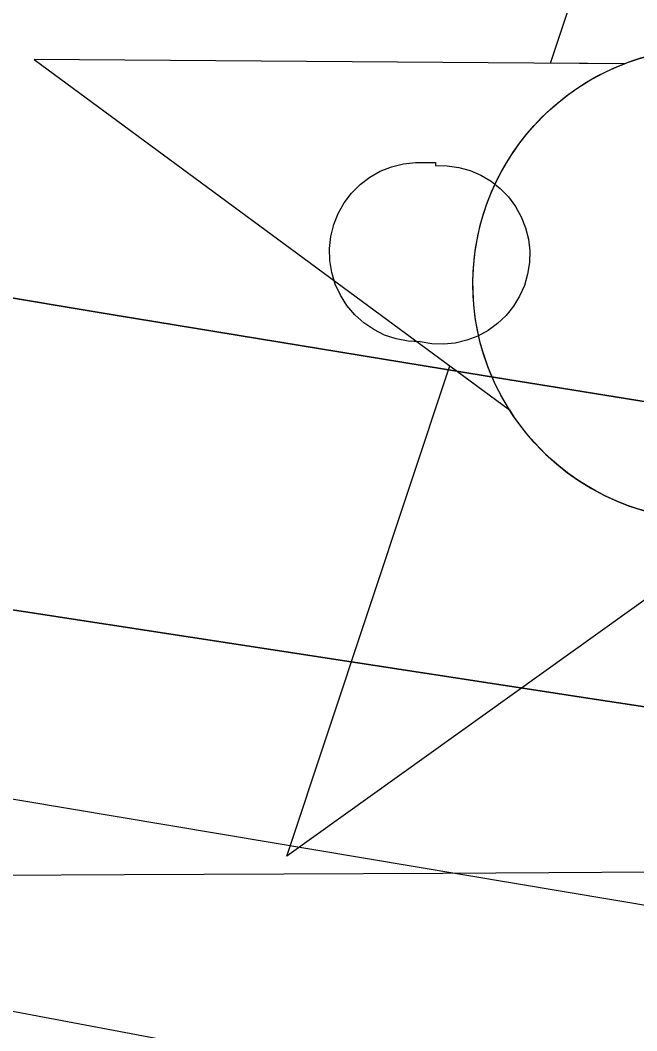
# Model space of a CAD drawing. Extents: x 3445503 to 3483459, y 540493 to 566012.
# Drawn here: x 3470479.7 to 3470559.6, y 552029.2 to 552160.1 of the extents above; entities that cross this region are included whole.
import ezdxf

# ---------------------------------------------------------------- set-up
doc = ezdxf.new("R2010")
doc.units = 0
for name, color, linetype in [('V-CHAN-DOCK', 7, 'Continuous'), ('V-CHAN-NAID', 7, 'Continuous'), ('V-GRID-MAJR', 7, 'Continuous'), ('V-RIVR-EDGE', 7, 'Continuous'), ('V-TOPO-DPTH', 7, 'Continuous'), ('V-TOPO-MAJR', 7, 'Continuous'), ('V-TOPO-MINR', 7, 'Continuous')]:
    doc.layers.add(name, color=color, linetype=linetype)

msp = doc.modelspace()

# ---------------------------------------------------------------- linework, layer by layer
at = {"layer": 'V-CHAN-DOCK'}
msp.add_lwpolyline([(3470533.48, 552141.311), (3470535.003, 552141.2930000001), (3470536.5130000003, 552141.078), (3470537.9790000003, 552140.664), (3470539.38, 552140.062), (3470540.691, 552139.281), (3470541.8850000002, 552138.335), (3470542.9450000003, 552137.242), (3470543.855, 552136.017), (3470544.594, 552134.684), (3470545.151, 552133.264), (3470545.52, 552131.786), (3470545.69, 552130.27), (3470545.657, 552128.746), (3470545.428, 552127.2390000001), (3470545, 552125.777), (3470544.3850000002, 552124.38), (3470543.593, 552123.08), (3470542.634, 552121.894), (3470541.5300000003, 552120.841), (3470540.2970000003, 552119.944), (3470538.958, 552119.219), (3470537.535, 552118.674), (3470536.052, 552118.3200000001), (3470534.534, 552118.167), (3470533.011, 552118.212), (3470531.505, 552118.455), (3470529.937, 552118.545), (3470528.392, 552118.846), (3470526.906, 552119.352), (3470525.4990000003, 552120.055), (3470524.198, 552120.9400000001), (3470523.031, 552121.992), (3470522.015, 552123.192), (3470521.171, 552124.517), (3470520.512, 552125.947), (3470520.053, 552127.448), (3470519.799, 552129), (3470519.758, 552130.573), (3470519.928, 552132.136), (3470520.309, 552133.662), (3470520.8910000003, 552135.122), (3470521.663, 552136.49), (3470522.615, 552137.741), (3470523.725, 552138.855), (3470524.974, 552139.808), (3470526.342, 552140.582), (3470527.803, 552141.166), (3470529.326, 552141.546), (3470530.8910000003, 552141.721), (3470533.484, 552141.692), (3470533.48, 552141.311)], dxfattribs=at)
at = {"layer": 'V-CHAN-NAID'}
for points in [[(3470557.988707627, 552154.5126688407), (3470548.4017076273, 552154.5806688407), (3470569.5277076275, 552218.0646688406), (3470589.7517076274, 552154.2876688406), (3470580.164707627, 552154.3556688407), (3470578.5877076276, 552154.9336688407), (3470576.4927076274, 552155.5536688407), (3470574.4527076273, 552156.0046688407), (3470572.4167076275, 552156.3126688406), (3470571.2497076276, 552156.4266688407), (3470569.7157076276, 552156.5076688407), (3470567.9937076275, 552156.5056688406), (3470566.6237076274, 552156.4356688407), (3470564.7177076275, 552156.2346688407), (3470563.3517076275, 552156.0156688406), (3470561.5677076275, 552155.6316688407), (3470560.0377076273, 552155.2116688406), (3470559.005707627, 552154.8806688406)], [(3470557.988707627, 552154.5126688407), (3470481.4977076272, 552155.0546688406), (3470543.062707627, 552109.6556688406), (3470541.9497076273, 552111.5646688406), (3470541.1397076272, 552113.1926688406), (3470540.3147076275, 552115.1606688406), (3470539.6187076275, 552117.2146688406), (3470539.2537076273, 552118.5376688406), (3470538.8927076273, 552120.1636688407), (3470538.6487076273, 552121.6086688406), (3470538.4607076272, 552123.2066688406), (3470538.3517076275, 552124.9426688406), (3470538.3397076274, 552126.5236688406), (3470538.4467076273, 552128.5976688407), (3470538.6297076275, 552130.2156688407), (3470539.0217076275, 552132.4186688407), (3470539.502707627, 552134.3416688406), (3470540.1057076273, 552136.2286688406), (3470540.7607076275, 552137.9076688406), (3470541.4877076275, 552139.4956688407), (3470542.3017076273, 552141.0306688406), (3470543.3627076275, 552142.7676688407), (3470544.3937076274, 552144.2376688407), (3470545.3937076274, 552145.5066688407), (3470546.3957076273, 552146.6526688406), (3470547.704707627, 552147.9896688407), (3470548.755707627, 552148.9546688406), (3470550.4727076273, 552150.3516688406), (3470551.684707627, 552151.2216688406), (3470553.3717076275, 552152.2916688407), (3470555.102707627, 552153.2366688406), (3470556.548707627, 552153.9206688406)], [(3470576.4227076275, 552096.3846688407), (3470514.2197076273, 552051.8626688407), (3470535.3457076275, 552115.3456688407), (3470543.062707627, 552109.6556688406), (3470543.6977076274, 552108.6916688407), (3470545.0807076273, 552106.8326688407), (3470546.2937076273, 552105.4166688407), (3470547.7597076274, 552103.9136688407), (3470549.1487076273, 552102.6626688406), (3470550.602707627, 552101.5066688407), (3470552.005707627, 552100.5196688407), (3470553.6837076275, 552099.4836688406), (3470555.397707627, 552098.5726688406), (3470557.1887076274, 552097.7616688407), (3470558.6347076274, 552097.2056688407), (3470560.2627076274, 552096.6766688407), (3470562.488707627, 552096.1126688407), (3470564.0207076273, 552095.8256688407), (3470566.045707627, 552095.5686688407), (3470567.582707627, 552095.4646688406), (3470569.4437076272, 552095.4426688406), (3470571.1327076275, 552095.5206688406), (3470572.8427076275, 552095.6966688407), (3470574.744707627, 552096.0076688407)]]:
    msp.add_lwpolyline(points, close=True, dxfattribs=at)
msp.add_circle((3470568.874240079, 552125.9779274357), 30.540600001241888, dxfattribs=at)
at = {"layer": 'V-GRID-MAJR'}
msp.add_spline([(3449621.526, 551946.219), (3454896.117, 551971.152), (3460170.705, 551996.853), (3465445.288, 552023.321), (3470719.8680000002, 552050.556), (3475994.444, 552078.558), (3481269.015, 552107.327), (3481269.0160000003, 552107.327)], degree=3, dxfattribs=at)
at = {"layer": 'V-RIVR-EDGE'}
msp.add_spline([(3466309.3848466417, 552621.9579710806), (3466349.703870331, 552619.4248512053), (3466382.7286882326, 552619.3431903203), (3466411.927860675, 552618.5757255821), (3466431.7444705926, 552619.221988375), (3466456.4313341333, 552621.2467355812), (3466478.3423179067, 552625.364137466), (3466500.245565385, 552626.3528723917), (3466524.236310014, 552628.0317091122), (3466536.750118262, 552627.6531342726), (3466565.613695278, 552631.7533443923), (3466586.12556452, 552632.3978880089), (3466600.729448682, 552633.7523039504), (3466616.0268729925, 552634.4097413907), (3466639.3163411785, 552633.656889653), (3466653.5691573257, 552633.621646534), (3466663.6572942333, 552636.3777557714), (3466670.958376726, 552636.70733408), (3466676.5238896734, 552638.0840993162), (3466689.3818892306, 552636.3141462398), (3466713.3709146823, 552637.2977236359), (3466728.6700581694, 552638.6504204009), (3466733.538592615, 552639.3336454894), (3466741.1864451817, 552639.3147345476), (3466744.6653205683, 552640.3490276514), (3466765.8784662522, 552643.425259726), (3466811.078918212, 552646.7898098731), (3466822.205646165, 552647.8051920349), (3466836.469636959, 552652.2891345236), (3466848.283028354, 552649.8265008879), (3466872.264317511, 552647.6814113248), (3466895.5486281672, 552644.842781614), (3466925.7906895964, 552644.0727381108), (3466966.4607813, 552642.9292772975), (3466982.79421789, 552640.8030986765), (3467002.59535522, 552635.1920275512), (3467043.595884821, 552627.0951139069), (3467061.669188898, 552625.6598966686), (3467070.7101388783, 552626.68043636), (3467078.7116382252, 552629.0940734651), (3467090.2031876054, 552637.061189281), (3467099.252733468, 552641.558025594), (3467116.301199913, 552647.425610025), (3467156.6554667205, 552659.1453062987), (3467180.3045988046, 552663.258410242), (3467190.046825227, 552666.710638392), (3467215.09593143, 552674.6442302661), (3467224.4982644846, 552681.2259849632), (3467241.911552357, 552694.0453030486), (3467256.190156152, 552704.4389497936), (3467275.6875028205, 552716.5578510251), (3467305.630931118, 552735.6035578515), (3467327.5634045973, 552748.4117012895), (3467352.2898091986, 552766.4274129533), (3467374.5759294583, 552781.6681044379), (3467388.8450777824, 552788.2378248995), (3467399.6405082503, 552795.8590302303), (3467402.78378821, 552801.7609981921), (3467413.9139545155, 552804.1668990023), (3467419.4846249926, 552807.6294422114), (3467425.4132401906, 552815.2626817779), (3467432.374429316, 552818.7217866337), (3467446.2950883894, 552824.9447370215), (3467466.1340476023, 552834.6293710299), (3467483.877773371, 552840.495236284), (3467499.17605727, 552841.5003033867), (3467510.654712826, 552844.2529742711), (3467520.049309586, 552847.7060620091), (3467524.5753718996, 552850.4759246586), (3467538.4917330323, 552854.9607267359), (3467570.8333258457, 552859.7476002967), (3467609.0837633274, 552864.1722311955), (3467645.5969120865, 552868.9487896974), (3467670.2803372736, 552869.5830182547), (3467689.7518962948, 552871.2730296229), (3467696.009230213, 552871.257557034), (3467706.087052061, 552869.8421103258), (3467716.5150823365, 552869.4686930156), (3467730.4194092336, 552869.0866798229), (3467744.6799616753, 552872.1801036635), (3467757.201506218, 552874.9301957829), (3467768.325655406, 552874.9026889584), (3467789.870098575, 552871.3730978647), (3467862.1813662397, 552872.9324518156), (3467905.6281973, 552870.0439659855), (3467943.4854469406, 552856.0450843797), (3467982.0233429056, 552836.1347793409), (3468014.6377812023, 552810.677012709), (3468040.65671139, 552789.0595045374), (3468070.1493594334, 552766.3905114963), (3468095.144311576, 552752.4234346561), (3468129.525264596, 552738.433148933), (3468159.7466959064, 552729.3199935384), (3468202.1480592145, 552725.3911974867), (3468241.4284918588, 552724.5988046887), (3468263.6742114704, 552723.5009020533), (3468284.519956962, 552718.5825114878), (3468310.5466234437, 552700.0936702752), (3468339.350029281, 552679.8598040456), (3468348.374647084, 552674.2753801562), (3468371.3078897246, 552670.0470913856), (3468394.9518642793, 552672.074417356), (3468423.1107265, 552672.3524203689), (3468450.5691718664, 552670.5463645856), (3468476.2946264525, 552670.8303847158), (3468493.331918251, 552672.17878354), (3468516.288369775, 552677.3364956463), (3468541.3426335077, 552687.3558654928), (3468560.1404229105, 552697.7383375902), (3468569.530721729, 552699.453277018), (3468577.1777147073, 552699.086736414), (3468586.549102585, 552693.1538232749), (3468603.1932065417, 552676.0787095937), (3468627.1512868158, 552664.5476191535), (3468668.5080419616, 552659.9261425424), (3468712.655289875, 552659.1217155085), (3468729.6977392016, 552662.5558923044), (3468746.743626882, 552667.3805877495), (3468759.9561328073, 552668.390812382), (3468773.149727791, 552661.7531844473), (3468796.0468677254, 552642.9244498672), (3468815.139851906, 552632.1006529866), (3468834.5778869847, 552620.2331075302), (3468847.085678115, 552617.4211250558), (3468885.6579576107, 552611.4160065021), (3468924.924636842, 552605.0615391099), (3468947.8638966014, 552603.2666579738), (3468956.9074253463, 552605.3300866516), (3468965.9595499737, 552610.869811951), (3468970.840118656, 552616.4198523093), (3468974.664044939, 552616.4103968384), (3468976.7334907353, 552609.8002757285), (3468983.642244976, 552592.0539711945), (3468990.5742081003, 552583.6936675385), (3469002.715458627, 552573.2346920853), (3469014.5168157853, 552565.9052431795), (3469022.157791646, 552563.1052949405), (3469029.1086657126, 552562.3928438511), (3469038.490368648, 552560.6314866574), (3469047.8634757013, 552555.3938328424), (3469053.7680224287, 552553.2934418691), (3469073.9245257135, 552550.8101781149), (3469091.299991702, 552548.3337910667), (3469106.580224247, 552542.0386352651), (3469126.7289912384, 552536.4267045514), (3469142.713078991, 552533.6061261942), (3469153.1385305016, 552532.1898198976), (3469162.515075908, 552528.3426847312), (3469171.8761487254, 552518.2382156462), (3469185.7598455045, 552509.5130905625), (3469208.691368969, 552504.5895424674), (3469232.6709389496, 552501.7491935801), (3469258.052202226, 552503.4245919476), (3469277.1821487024, 552507.5488705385), (3469302.5720078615, 552512.7005655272), (3469341.873930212, 552520.598914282), (3469368.302380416, 552524.0098821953), (3469396.1067362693, 552521.5077074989), (3469447.8657340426, 552506.0839237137), (3469526.008483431, 552475.9943654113), (3469583.6754662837, 552459.8607093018), (3469651.0795180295, 552445.0935033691), (3469684.7815439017, 552437.7099004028), (3469730.656625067, 552432.7296194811), (3469767.1482841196, 552428.8154364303), (3469829.708729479, 552423.4462656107), (3469847.787191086, 552424.0968263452), (3469856.8255623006, 552424.0744770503), (3469867.597783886, 552422.3096815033), (3469876.2790699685, 552418.4642655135), (3469887.7370954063, 552412.8738245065), (3469925.5952046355, 552399.2225725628), (3469955.1256745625, 552391.8492846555), (3469977.3593599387, 552385.8845667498), (3470001.330334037, 552379.5679212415), (3470024.271312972, 552378.4682994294), (3470048.2654959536, 552381.5376547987), (3470074.0072827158, 552388.4266385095), (3470084.094560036, 552390.8351180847), (3470093.829909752, 552391.5063089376), (3470109.1161594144, 552387.6445607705), (3470138.280948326, 552372.9719095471), (3470163.617513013, 552356.5705654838), (3470192.4441277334, 552345.7227001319), (3470225.456051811, 552340.4265943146), (3470241.7920671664, 552339.3433046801), (3470271.6882181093, 552339.2693800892), (3470310.9617740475, 552335.6959499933), (3470330.081405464, 552335.6486726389), (3470358.588756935, 552336.2734457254), (3470382.571765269, 552334.8236154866), (3470398.206504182, 552331.3086373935), (3470414.528766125, 552324.6632731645), (3470435.0191456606, 552316.6170752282), (3470465.5847682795, 552306.1125415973), (3470481.553383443, 552297.0346293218), (3470485.3755905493, 552296.3299145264), (3470491.6320648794, 552295.9668122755), (3470495.7976037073, 552293.5230895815), (3470499.962282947, 552290.7317372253), (3470505.8651104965, 552287.9360869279), (3470526.710855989, 552283.017696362), (3470533.314959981, 552282.6537345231), (3470539.224664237, 552282.6391215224), (3470542.35161202, 552281.9361259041), (3470544.0837432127, 552279.4984203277), (3470547.2055334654, 552276.7096467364), (3470551.369353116, 552273.5706647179), (3470557.6223890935, 552271.8170438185), (3470564.5698248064, 552269.7140740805), (3470576.390092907, 552270.0324777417), (3470585.774374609, 552269.3140095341), (3470591.329572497, 552266.5192188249), (3470613.5581003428, 552258.468722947), (3470637.518759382, 552247.9805214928), (3470666.686127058, 552234.3507592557), (3470680.9234706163, 552228.0581822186), (3470696.5547711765, 552223.1526854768), (3470705.2403551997, 552221.0454177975), (3470710.454800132, 552221.0325239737), (3470716.373959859, 552224.8418372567), (3470726.806288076, 552226.2065682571), (3470744.8873284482, 552227.9000179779), (3470772.007599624, 552229.918748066), (3470784.1763569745, 552230.5839218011), (3470792.1709796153, 552230.2165216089), (3470802.939762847, 552227.0612074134), (3470818.5822380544, 552226.6748962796), (3470830.0617531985, 552229.7751968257), (3470835.9809129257, 552233.5845101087), (3470842.5867360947, 552233.9158075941), (3470861.0085294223, 552232.8273604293), (3470874.207281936, 552228.2755104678), (3470890.1810546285, 552221.2833761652), (3470909.2989668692, 552220.5408394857), (3470935.3711915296, 552220.4763703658), (3470949.6326035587, 552223.9174238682), (3470960.7627698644, 552226.3233246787), (3470973.2774377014, 552226.2923795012), (3470997.600339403, 552221.7130227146), (3471022.2691515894, 552216.4375470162), (3471070.562167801, 552205.1939150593), (3471088.982241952, 552203.410208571), (3471111.9249400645, 552203.0058460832), (3471121.6577110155, 552202.63414795), (3471127.9124661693, 552201.5757863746), (3471132.7706855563, 552198.0874555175), (3471136.5825776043, 552193.2111847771), (3471141.449392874, 552193.1991505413), (3471145.627825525, 552195.9698727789), (3471151.191619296, 552196.651378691), (3471156.7536938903, 552196.6376252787), (3471178.2955582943, 552192.0651451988), (3471192.538918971, 552188.2059757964), (3471223.459047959, 552180.4816198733), (3471265.8406407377, 552168.5573415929), (3471314.8263375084, 552156.2691014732), (3471351.300804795, 552145.4023251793), (3471386.043140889, 552136.9732544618), (3471401.337986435, 552136.5878029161), (3471419.4112905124, 552135.1525856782), (3471433.656370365, 552131.9886755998), (3471456.2385449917, 552126.3707277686), (3471476.7409587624, 552123.1913451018), (3471490.6366897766, 552119.3330352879), (3471513.9029490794, 552109.1941826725), (3471547.945727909, 552099.0286828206), (3471579.5628353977, 552091.9978670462), (3471609.4417945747, 552084.9713492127), (3471637.2366949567, 552078.6452482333), (3471668.4958577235, 552067.4437361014), (3471684.820698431, 552061.841260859), (3471699.7636163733, 552059.718520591), (3471716.436946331, 552054.4628154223), (3471743.1820810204, 552045.3582559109), (3471759.4974662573, 552035.931854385), (3471773.3906185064, 552031.0306555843), (3471788.6674126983, 552023.3449811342), (3471808.459094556, 552013.9099837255), (3471820.614098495, 552009.0130828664), (3471825.8216667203, 552006.2191517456), (3471833.447169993, 551997.1618695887), (3471837.259921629, 551992.6332285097), (3471849.414065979, 551987.3886979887), (3471863.313235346, 551984.9209068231), (3471900.5121879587, 551985.8718198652), (3471925.883995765, 551983.723291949), (3471961.6760975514, 551978.0726797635), (3472004.068005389, 551970.3199574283), (3472058.2621299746, 551955.5854158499), (3472104.461631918, 551941.2182744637), (3472151.699724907, 551925.1104060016), (3472165.5920175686, 551919.8615775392), (3472170.7952878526, 551915.3294981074), (3472181.9056836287, 551909.7399166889), (3472191.9809267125, 551907.2815809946), (3472199.9643747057, 551902.3949951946), (3472208.994150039, 551898.8963492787), (3472220.108843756, 551895.0449161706), (3472235.3925146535, 551890.1402790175), (3472240.606959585, 551890.1273851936), (3472245.472915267, 551889.7677212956), (3472259.3703654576, 551886.604670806), (3472269.448187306, 551885.1892240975), (3472280.212672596, 551880.2957615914), (3472294.809680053, 551878.8691402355), (3472314.2752219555, 551878.1257439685), (3472330.2687651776, 551879.1290918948), (3472344.178249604, 551880.8328566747), (3472354.254352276, 551878.7221506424), (3472360.163196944, 551878.3599079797), (3472367.812768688, 551879.0362563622), (3472378.246816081, 551881.096246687), (3472386.2422983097, 551881.076476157), (3472400.490816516, 551879.3030847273), (3472427.2557217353, 551878.1940074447), (3472454.38115044, 551882.2985155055), (3472479.7598349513, 551882.9310248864), (3472504.4381026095, 551881.4794754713), (3472524.948252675, 551881.4287597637), (3472536.418312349, 551880.7051340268), (3472544.4069178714, 551877.9043261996), (3472549.2677160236, 551875.4588843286), (3472555.1774202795, 551875.4442713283), (3472570.123776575, 551874.7120497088), (3472580.207615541, 551875.7300106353), (3472593.4184022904, 551876.0449759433), (3472610.103766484, 551875.6560860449), (3472633.7443026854, 551876.2928933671), (3472647.2949828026, 551873.4783321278), (3472654.2398397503, 551870.3324734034), (3472660.149544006, 551870.3178604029), (3472666.4103162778, 551871.6929064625), (3472682.051931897, 551870.9589656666), (3472693.8790767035, 551874.0584066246), (3472707.1027572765, 551879.5878168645), (3472717.8801363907, 551879.9087992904), (3472730.733838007, 551876.4006979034), (3472741.8571276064, 551876.0255614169), (3472753.678255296, 551876.6915947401), (3472772.8142188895, 551883.249280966), (3472794.0325221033, 551888.4112910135), (3472814.549548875, 551891.1416126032), (3472833.325848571, 551892.8333431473), (3472843.4114067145, 551894.5465633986), (3472860.4572943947, 551899.3712588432), (3472888.2831399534, 551905.5598257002), (3472914.0189095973, 551910.0154017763), (3472934.187447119, 551912.3989532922), (3472958.177332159, 551913.7301603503), (3472986.3353347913, 551913.660533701), (3473020.7489521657, 551912.8801751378), (3473048.558465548, 551912.4637784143), (3473074.9877753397, 551916.2223759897), (3473094.816419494, 551921.7354540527), (3473113.957540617, 551930.3789182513), (3473134.14498908, 551940.4103223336), (3473153.2938464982, 551952.1824534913), (3473173.494188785, 551967.4283025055), (3473183.9394108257, 551974.0074784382), (3473198.201682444, 551977.7961616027), (3473219.4002151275, 551974.9626894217), (3473232.247899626, 551969.0211803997), (3473250.2988544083, 551958.5475919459), (3473256.5475924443, 551955.055822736), (3473269.4025833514, 551952.0691659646)], degree=3, dxfattribs=at)
at = {"layer": 'V-TOPO-DPTH'}
for points in [[(3471017.404559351, 552041.5374755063), (3470777.3924584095, 552077.0085746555), (3470717.975904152, 552085.9372065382), (3470658.5893567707, 552095.0581009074), (3470599.247819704, 552104.4673890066), (3470539.9362895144, 552114.0689395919), (3470491.7488055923, 552121.989856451), (3470456.5666673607, 552127.8516430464), (3470421.4020531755, 552133.8154114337), (3470386.26372506, 552139.9321525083), (3470351.14292099, 552146.1508753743), (3470066.3491753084, 552197.2177121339), (3470019.0754025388, 552205.6185785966), (3469971.784563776, 552213.9213450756), (3469924.468126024, 552222.0769615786), (3469877.1346222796, 552230.1344780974), (3469867.203856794, 552231.8090889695), (3469824.8082491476, 552238.8646591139), (3469782.393059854, 552245.7988153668), (3469739.948498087, 552252.5508507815), (3469697.4843546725, 552259.1814723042), (3469296.985912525, 552320.8376540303)], [(3469296.985912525, 552320.8376540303), (3469697.4843546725, 552259.1814723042), (3469739.948498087, 552252.5508507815), (3469782.393059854, 552245.7988153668), (3469824.8082491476, 552238.8646591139), (3469867.203856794, 552231.8090889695), (3469877.1346222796, 552230.1344780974), (3469924.468126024, 552222.0769615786), (3469971.784563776, 552213.9213450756), (3470019.0754025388, 552205.6185785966), (3470066.3491753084, 552197.2177121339), (3470351.14292099, 552146.1508753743), (3470386.26372506, 552139.9321525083), (3470421.4020531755, 552133.8154114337), (3470456.5666673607, 552127.8516430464), (3470491.7488055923, 552121.989856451), (3470539.9362895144, 552114.0689395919), (3470599.247819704, 552104.4673890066), (3470658.5893567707, 552095.0581009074), (3470717.975904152, 552085.9372065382), (3470777.3924584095, 552077.0085746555), (3471017.404559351, 552041.5374755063)], [(3470831.1615369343, 552031.3706003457), (3470761.9088429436, 552041.2543389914), (3470692.6817539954, 552051.3120125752), (3470623.4930726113, 552061.6305885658), (3470554.3299962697, 552072.123099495), (3470427.778148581, 552091.5659798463), (3470421.913989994, 552092.4902123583), (3470416.0548833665, 552093.4447156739), (3470410.2033546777, 552094.444625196), (3470404.356877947, 552095.474805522), (3470352.6464552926, 552104.7933276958), (3470320.9563795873, 552110.5478047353), (3470289.2767341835, 552116.3587199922), (3470257.612734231, 552122.2542925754), (3470225.9591645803, 552128.2063033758), (3469829.4348917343, 552203.315966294), (3469803.557402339, 552208.0895971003), (3469777.651318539, 552212.6978997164), (3469751.702343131, 552217.0582100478), (3469725.724773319, 552221.253192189), (3469471.900287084, 552260.9973539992), (3469414.4456700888, 552269.9227490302), (3469356.9769716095, 552278.7557873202)], [(3469356.9769716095, 552278.7557873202), (3469414.4456700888, 552269.9227490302), (3469471.900287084, 552260.9973539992), (3469725.724773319, 552221.253192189), (3469751.702343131, 552217.0582100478), (3469777.651318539, 552212.6978997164), (3469803.557402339, 552208.0895971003), (3469829.4348917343, 552203.315966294), (3470225.9591645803, 552128.2063033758), (3470257.612734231, 552122.2542925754), (3470289.2767341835, 552116.3587199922), (3470320.9563795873, 552110.5478047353), (3470352.6464552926, 552104.7933276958), (3470404.356877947, 552095.474805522), (3470410.2033546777, 552094.444625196), (3470416.0548833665, 552093.4447156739), (3470421.913989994, 552092.4902123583), (3470427.778148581, 552091.5659798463), (3470554.3299962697, 552072.123099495), (3470623.4930726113, 552061.6305885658), (3470692.6817539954, 552051.3120125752), (3470761.9088429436, 552041.2543389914), (3470831.1615369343, 552031.3706003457)]]:
    msp.add_lwpolyline(points, dxfattribs=at)
at = {"layer": 'V-TOPO-MAJR'}
msp.add_lwpolyline([(3470869.7253018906, 551993.563522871), (3470447.70181224, 552064.4091537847), (3470430.3459615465, 552067.3494871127), (3470412.996115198, 552070.3245239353), (3470395.6552753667, 552073.3516159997), (3470378.3204398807, 552076.4134115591), (3470156.3154057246, 552115.9690534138), (3470092.527393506, 552127.3987289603), (3470028.7544516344, 552138.9114208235), (3469965.004115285, 552150.5486371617), (3469901.2688492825, 552162.2688698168), (3469798.479501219, 552181.2745148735), (3469786.1405216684, 552183.4968315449), (3469773.7886241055, 552185.642688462), (3469761.417349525, 552187.6738557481), (3469749.03315693, 552189.6285632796), (3469676.241013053, 552200.7721465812), (3469627.4417260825, 552208.178534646), (3469578.62999664, 552215.501250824), (3469529.799603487, 552222.6984591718), (3469480.9567678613, 552229.811995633), (3469184.5270755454, 552272.5953790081)], dxfattribs=at)
at = {"layer": 'V-TOPO-MINR'}
for points in [[(3471017.404559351, 552041.5374755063), (3470777.3924584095, 552077.0085746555), (3470717.975904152, 552085.9372065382), (3470658.5893567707, 552095.0581009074), (3470599.247819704, 552104.4673890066), (3470539.9362895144, 552114.0689395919), (3470491.7488055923, 552121.989856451), (3470456.5666673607, 552127.8516430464), (3470421.4020531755, 552133.8154114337), (3470386.26372506, 552139.9321525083), (3470351.14292099, 552146.1508753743), (3470066.3491753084, 552197.2177121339), (3470019.0754025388, 552205.6185785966), (3469971.784563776, 552213.9213450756), (3469924.468126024, 552222.0769615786), (3469877.1346222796, 552230.1344780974), (3469867.203856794, 552231.8090889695), (3469824.8082491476, 552238.8646591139), (3469782.393059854, 552245.7988153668), (3469739.948498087, 552252.5508507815), (3469697.4843546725, 552259.1814723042), (3469296.985912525, 552320.8376540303)], [(3470831.1615369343, 552031.3706003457), (3470761.9088429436, 552041.2543389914), (3470692.6817539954, 552051.3120125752), (3470623.4930726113, 552061.6305885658), (3470554.3299962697, 552072.123099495), (3470427.778148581, 552091.5659798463), (3470421.913989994, 552092.4902123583), (3470416.0548833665, 552093.4447156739), (3470410.2033546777, 552094.444625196), (3470404.356877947, 552095.474805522), (3470352.6464552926, 552104.7933276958), (3470320.9563795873, 552110.5478047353), (3470289.2767341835, 552116.3587199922), (3470257.612734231, 552122.2542925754), (3470225.9591645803, 552128.2063033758), (3469829.4348917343, 552203.315966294), (3469803.557402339, 552208.0895971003), (3469777.651318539, 552212.6978997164), (3469751.702343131, 552217.0582100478), (3469725.724773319, 552221.253192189), (3469471.900287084, 552260.9973539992), (3469414.4456700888, 552269.9227490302), (3469356.9769716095, 552278.7557873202)], [(3471020.1144310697, 551913.0479286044), (3470813.529652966, 551962.0578850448), (3470746.553035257, 551977.4547026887), (3470679.4434073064, 551992.2265112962), (3470612.134263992, 552006.0608063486), (3470544.692110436, 552019.2700923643), (3470448.019407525, 552037.5052909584), (3470428.8081360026, 552041.0970564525), (3470409.589308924, 552044.6475518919), (3470390.359148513, 552048.1361422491), (3470371.121432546, 552051.5834625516), (3469832.2330296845, 552147.2548207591), (3469821.8395370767, 552149.0651017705), (3469811.4385213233, 552150.8301577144), (3469801.0262208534, 552152.5273760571), (3469790.6063972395, 552154.1793693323), (3469780.17362211, 552155.7444581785), (3469769.731104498, 552157.2389207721), (3469759.2739731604, 552158.6274439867), (3469748.807099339, 552159.9453409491), (3469192.858110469, 552227.0845221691)]]:
    msp.add_lwpolyline(points, dxfattribs=at)

doc.saveas('drawing.dxf')
